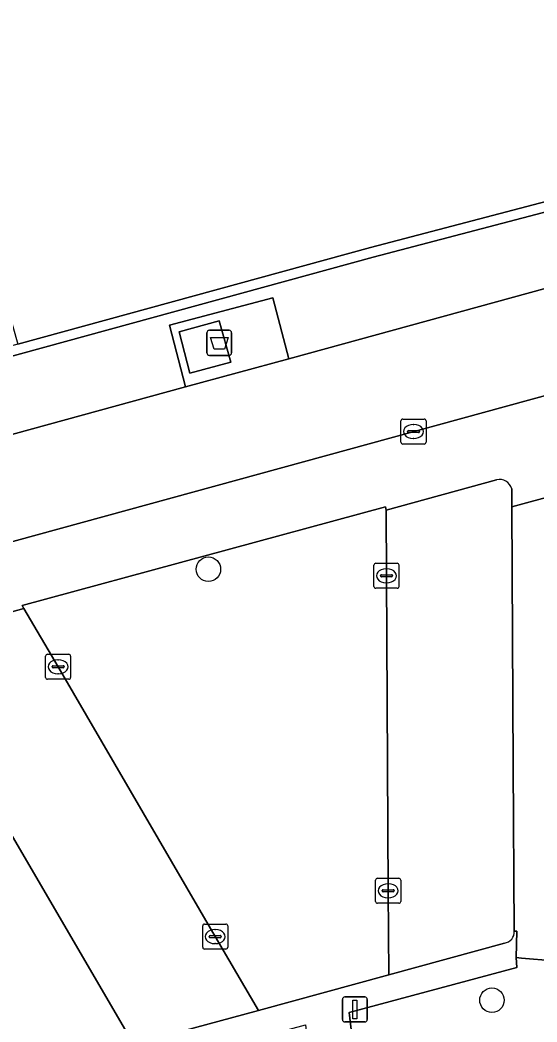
# Model space of a CAD drawing. Extents: x 159053 to 160042, y 380449 to 381423.
# Drawn here: x 159343.48 to 159364.14, y 380818.15 to 380858.17 of the extents above; entities that cross this region are included whole.
import ezdxf

# ---------------------------------------------------------------- set-up
doc = ezdxf.new("R2010")
doc.units = 0
for name, color, linetype in [('IMGEO_Afval_apart_plaats', 7, 'Continuous'), ('IMGEO_Boom', 7, 'Continuous'), ('IMGEO_Erf', 7, 'Continuous'), ('IMGEO_Groenvoorziening', 7, 'Continuous'), ('IMGEO_Haag', 7, 'Continuous'), ('IMGEO_Kolk', 7, 'Continuous'), ('IMGEO_Lichtmast', 7, 'Continuous'), ('IMGEO_Parkeervlak_open', 7, 'Continuous'), ('IMGEO_Rijbaan_lokaal_open', 7, 'Continuous'), ('IMGEO_Voetpad_gesloten', 7, 'Continuous'), ('IMGEO_Voetpad_open', 7, 'Continuous')]:
    doc.layers.add(name, color=color, linetype=linetype)

msp = doc.modelspace()

# ---------------------------------------------------------------- linework, layer by layer
at = {"layer": 'IMGEO_Afval_apart_plaats'}
for p, q in [((159350.944, 380844.874), (159350.944, 380845.674)), ((159350.944, 380845.674), (159350.944, 380844.874)), ((159351.044, 380845.774), (159351.834, 380845.774)), ((159351.834, 380845.774), (159351.044, 380845.774)), ((159351.934, 380845.674), (159351.934, 380844.874)), ((159351.934, 380844.874), (159351.934, 380845.674)), ((159351.834, 380844.774), (159351.044, 380844.774)), ((159351.044, 380844.774), (159351.834, 380844.774))]:
    msp.add_line(p, q, dxfattribs=at)
msp.add_lwpolyline([(159351.087, 380845.488), (159351.791, 380845.488), (159351.642, 380845.018), (159351.236, 380845.018), (159351.087, 380845.488)], dxfattribs=at)
for centre, start, end in [((159351.044, 380845.674), 90, 180), ((159351.044, 380845.674), 90, 180), ((159351.834, 380845.674), 0, 90), ((159351.834, 380845.674), 360, 90), ((159351.044, 380844.874), 180, 270), ((159351.044, 380844.874), 180, 270), ((159351.834, 380844.874), 270, 0), ((159351.834, 380844.874), 270, 0)]:
    msp.add_arc(centre, 0.1, start, end, dxfattribs=at)
at = {"layer": 'IMGEO_Boom'}
for centre in [(159351.005, 380836.232), (159362.338, 380819.019)]:
    msp.add_circle(centre, 0.489, dxfattribs=at)
at = {"layer": 'IMGEO_Erf'}
for points in [[(159364.937, 380839.219), (159363.135, 380838.73), (159363.181, 380828.375), (159363.226, 380821.781), (159363.335, 380821.779), (159363.301, 380820.726), (159363.513, 380820.703), (159366.1, 380820.487)], [(159347.836, 380817.57), (159339.286, 380832.198), (159337.476, 380831.707), (159341.68, 380824.502), (159337.865, 380823.464), (159339.352, 380818.1)]]:
    msp.add_lwpolyline(points, dxfattribs=at)
at = {"layer": 'IMGEO_Groenvoorziening'}
for points in [[(159339.63, 380858.444), (159343.386, 380845.223), (159357.481, 380849.075), (159416.608, 380864.597), (159415.898, 380867.448), (159412.172, 380882.306), (159399.303, 380929.877)], [(159378.145, 380851.195), (159380.699, 380851.901), (159412.443, 380860.514), (159415.366, 380861.29), (159417.874, 380861.883), (159417.452, 380863.784), (159416.656, 380864.403), (159416.707, 380864.21), (159357.585, 380848.689), (159343.492, 380844.837), (159340.652, 380844.061), (159220.908, 380811.334), (159220.855, 380811.527), (159220.802, 380811.72), (159194.979, 380906.143), (159194.248, 380908.271), (159191.665, 380904.574), (159202.148, 380866.415), (159202.911, 380863.663), (159207.936, 380845.286), (159216.661, 380813.316)], [(159224.154, 380809.069), (159238.334, 380812.95), (159237.679, 380815.383), (159241.802, 380816.509), (159242.456, 380814.078), (159262.189, 380819.479), (159264.76, 380820.184), (159291.981, 380827.607), (159291.367, 380829.924), (159295.75, 380831.125), (159296.393, 380828.81), (159310.422, 380832.636), (159318.548, 380834.869), (159321.098, 380835.572), (159350.091, 380843.512), (159349.447, 380845.979), (159353.576, 380847.071), (159354.213, 380844.641), (159378.145, 380851.195)], [(159407.506, 380823.764), (159408.67, 380823.872), (159409.24, 380832.812), (159402.962, 380831.086), (159402.333, 380832.35), (159389.815, 380824.538), (159387.719, 380823.638), (159385.579, 380822.85), (159383.4, 380822.175), (159381.189, 380821.616), (159378.952, 380821.174), (159376.694, 380820.85), (159376.462, 380820.824), (159373.88, 380820.56), (159371.289, 380820.416), (159368.693, 380820.392), (159366.1, 380820.487), (159363.513, 380820.703), (159363.301, 380820.726), (159363.332, 380820.33), (159356.63, 380818.523), (159358.464, 380802.951), (159358.575, 380803.012)]]:
    msp.add_lwpolyline(points, dxfattribs=at)
msp.add_lwpolyline([(159416.656, 380864.403), (159416.608, 380864.597), (159357.481, 380849.075), (159343.386, 380845.223), (159340.546, 380844.447), (159220.802, 380811.72), (159220.855, 380811.527), (159220.908, 380811.334), (159340.652, 380844.061), (159343.492, 380844.837), (159357.585, 380848.689), (159416.707, 380864.21)], close=True, dxfattribs=at)
at = {"layer": 'IMGEO_Haag'}
msp.add_lwpolyline([(159416.656, 380864.403), (159416.608, 380864.597), (159357.481, 380849.075), (159343.386, 380845.223), (159340.546, 380844.447), (159220.802, 380811.72), (159220.855, 380811.527), (159220.908, 380811.334), (159340.652, 380844.061), (159343.492, 380844.837), (159357.585, 380848.689), (159416.707, 380864.21)], close=True, dxfattribs=at)
at = {"layer": 'IMGEO_Kolk'}
for p, q in [((159358.701, 380841.305), (159358.701, 380842.157)), ((159358.776, 380842.231), (159359.628, 380842.231)), ((159359.189, 380842.011), (159359.214, 380842.011)), ((159359.702, 380842.157), (159359.702, 380841.305)), ((159358.96, 380841.725), (159358.96, 380841.737)), ((159359.398, 380841.688), (159359, 380841.688)), ((159359.003, 380841.774), (159359.401, 380841.774)), ((159359.444, 380841.737), (159359.444, 380841.725)), ((159359.628, 380841.231), (159358.776, 380841.231)), ((159359.212, 380841.451), (159359.187, 380841.451)), ((159357.621, 380835.543), (159357.621, 380836.395)), ((159357.696, 380836.469), (159358.548, 380836.469)), ((159358.622, 380836.395), (159358.622, 380835.543)), ((159357.88, 380835.963), (159357.88, 380835.975)), ((159358.318, 380835.926), (159357.92, 380835.926)), ((159357.923, 380836.012), (159358.321, 380836.012)), ((159358.109, 380836.249), (159358.134, 380836.249)), ((159358.364, 380835.975), (159358.364, 380835.963)), ((159358.132, 380835.689), (159358.107, 380835.689)), ((159358.548, 380835.469), (159357.696, 380835.469)), ((159344.499, 380831.909), (159344.499, 380832.761)), ((159344.574, 380832.835), (159345.426, 380832.835)), ((159345.5, 380832.761), (159345.5, 380831.909)), ((159344.758, 380832.329), (159344.758, 380832.341)), ((159344.801, 380832.378), (159345.199, 380832.378)), ((159344.987, 380832.615), (159345.012, 380832.615)), ((159345.242, 380832.341), (159345.242, 380832.329)), ((159345.196, 380832.292), (159344.798, 380832.292)), ((159345.01, 380832.055), (159344.985, 380832.055)), ((159345.426, 380831.835), (159344.574, 380831.835)), ((159357.689, 380822.963), (159357.689, 380823.815)), ((159357.764, 380823.889), (159358.616, 380823.889)), ((159358.177, 380823.669), (159358.202, 380823.669)), ((159358.69, 380823.815), (159358.69, 380822.963)), ((159357.948, 380823.383), (159357.948, 380823.395)), ((159358.386, 380823.346), (159357.988, 380823.346)), ((159357.991, 380823.432), (159358.389, 380823.432)), ((159358.432, 380823.395), (159358.432, 380823.383)), ((159358.616, 380822.889), (159357.764, 380822.889)), ((159358.2, 380823.109), (159358.175, 380823.109)), ((159350.776, 380821.132), (159350.776, 380821.984)), ((159350.851, 380822.058), (159351.703, 380822.058)), ((159351.777, 380821.984), (159351.777, 380821.132)), ((159351.035, 380821.552), (159351.035, 380821.564)), ((159351.473, 380821.515), (159351.075, 380821.515)), ((159351.078, 380821.601), (159351.476, 380821.601)), ((159351.264, 380821.838), (159351.289, 380821.838)), ((159351.519, 380821.564), (159351.519, 380821.552)), ((159351.287, 380821.278), (159351.262, 380821.278)), ((159351.703, 380821.058), (159350.851, 380821.058))]:
    msp.add_line(p, q, dxfattribs=at)
for points in [[(159358.701, 380841.305), (159358.701, 380842.157)], [(159358.776, 380842.231), (159359.628, 380842.231)], [(159359.702, 380842.157), (159359.702, 380841.305)], [(159359.628, 380841.231), (159358.776, 380841.231)], [(159357.621, 380835.543), (159357.621, 380836.395)], [(159357.696, 380836.469), (159358.548, 380836.469)], [(159358.622, 380836.395), (159358.622, 380835.543)], [(159358.548, 380835.469), (159357.696, 380835.469)], [(159344.499, 380831.909), (159344.499, 380832.761)], [(159344.574, 380832.835), (159345.426, 380832.835)], [(159345.5, 380832.761), (159345.5, 380831.909)], [(159345.426, 380831.835), (159344.574, 380831.835)], [(159357.689, 380822.963), (159357.689, 380823.815)], [(159357.764, 380823.889), (159358.616, 380823.889)], [(159358.69, 380823.815), (159358.69, 380822.963)], [(159358.616, 380822.889), (159357.764, 380822.889)], [(159350.776, 380821.132), (159350.776, 380821.984)], [(159350.851, 380822.058), (159351.703, 380822.058)], [(159351.777, 380821.984), (159351.777, 380821.132)], [(159351.703, 380821.058), (159350.851, 380821.058)]]:
    msp.add_lwpolyline(points, dxfattribs=at)
for centre, radius, start, end in [((159358.778, 380842.155), 0.0765, 91.552, 178.448), ((159358.778, 380842.155), 0.0765, 91.552, 178.448), ((159359.626, 380842.155), 0.0765, 1.552, 88.448), ((159359.626, 380842.155), 0.0765, 1.552, 88.448), ((159359, 380841.734), 0.0403, 85.8775, 175.7526), ((159358.997, 380841.724), 0.0366, 178.938, 274.7102), ((159359.401, 380841.731), 0.043, 264.8664, 352.4533), ((159359.405, 380841.736), 0.0386, 1.7309, 96.639), ((159358.778, 380841.307), 0.0765, 181.552, 268.448), ((159358.778, 380841.307), 0.0765, 181.552, 268.448), ((159359.626, 380841.307), 0.0765, 271.552, 358.448), ((159359.626, 380841.307), 0.0765, 271.552, 358.448), ((159357.698, 380836.393), 0.0765, 91.552, 178.448), ((159357.698, 380836.393), 0.0765, 91.552, 178.448), ((159358.546, 380836.393), 0.0765, 1.552, 88.448), ((159358.546, 380836.393), 0.0765, 1.552, 88.448), ((159357.92, 380835.972), 0.0403, 85.8775, 175.7526), ((159357.917, 380835.962), 0.0366, 178.938, 274.7102), ((159358.321, 380835.969), 0.043, 264.8664, 352.4533), ((159358.325, 380835.974), 0.0386, 1.7309, 96.639), ((159357.698, 380835.545), 0.0765, 181.552, 268.448), ((159357.698, 380835.545), 0.0765, 181.552, 268.448), ((159358.546, 380835.545), 0.0765, 271.552, 358.448), ((159358.546, 380835.545), 0.0765, 271.552, 358.448), ((159344.576, 380832.759), 0.0765, 91.552, 178.448), ((159344.576, 380832.759), 0.0765, 91.552, 178.448), ((159345.424, 380832.759), 0.0765, 1.552, 88.448), ((159345.424, 380832.759), 0.0765, 1.552, 88.448), ((159344.798, 380832.338), 0.0403, 85.8775, 175.7526), ((159344.795, 380832.328), 0.0366, 178.938, 274.7102), ((159345.199, 380832.335), 0.043, 264.8664, 352.4533), ((159345.203, 380832.34), 0.0386, 1.7309, 96.639), ((159344.576, 380831.911), 0.0765, 181.552, 268.448), ((159344.576, 380831.911), 0.0765, 181.552, 268.448), ((159345.424, 380831.911), 0.0765, 271.552, 358.448), ((159345.424, 380831.911), 0.0765, 271.552, 358.448), ((159357.766, 380823.813), 0.0765, 91.552, 178.448), ((159357.766, 380823.813), 0.0765, 91.552, 178.448), ((159358.614, 380823.813), 0.0765, 1.552, 88.448), ((159358.614, 380823.813), 0.0765, 1.552, 88.448), ((159357.988, 380823.392), 0.0403, 85.8775, 175.7526), ((159357.985, 380823.382), 0.0366, 178.938, 274.7102), ((159358.389, 380823.389), 0.043, 264.8664, 352.4533), ((159358.393, 380823.394), 0.0386, 1.7309, 96.639), ((159357.766, 380822.965), 0.0765, 181.552, 268.448), ((159357.766, 380822.965), 0.0765, 181.552, 268.448), ((159358.614, 380822.965), 0.0765, 271.552, 358.448), ((159358.614, 380822.965), 0.0765, 271.552, 358.448), ((159350.853, 380821.982), 0.0765, 91.552, 178.448), ((159350.853, 380821.982), 0.0765, 91.552, 178.448), ((159351.701, 380821.982), 0.0765, 1.552, 88.448), ((159351.701, 380821.982), 0.0765, 1.552, 88.448), ((159351.075, 380821.561), 0.0403, 85.8775, 175.7526), ((159351.072, 380821.551), 0.0366, 178.938, 274.7102), ((159351.476, 380821.558), 0.043, 264.8664, 352.4533), ((159351.48, 380821.563), 0.0386, 1.7309, 96.639), ((159350.853, 380821.134), 0.0765, 181.552, 268.448), ((159350.853, 380821.134), 0.0765, 181.552, 268.448), ((159351.701, 380821.134), 0.0765, 271.552, 358.448), ((159351.701, 380821.134), 0.0765, 271.552, 358.448)]:
    msp.add_arc(centre, radius, start, end, dxfattribs=at)
for centre, major_axis, ratio, start_param, end_param in [((159359.188, 380841.731), (-0.387, 0.002), 0.722429, 4.712389, 7.853982), ((159359.213, 380841.731), (-0.39, 0.002), 0.717154, 1.570796, 4.712389), ((159358.108, 380835.969), (-0.387, 0.002), 0.722429, 4.712389, 7.853982), ((159358.133, 380835.969), (-0.39, 0.002), 0.717154, 1.570796, 4.712389), ((159344.986, 380832.335), (-0.387, 0.002), 0.722429, 4.712389, 7.853982), ((159345.011, 380832.335), (-0.39, 0.002), 0.717154, 1.570796, 4.712389), ((159358.176, 380823.389), (-0.387, 0.002), 0.722429, 4.712389, 7.853982), ((159358.201, 380823.389), (-0.39, 0.002), 0.717154, 1.570796, 4.712389), ((159351.263, 380821.558), (-0.387, 0.002), 0.722429, 4.712389, 7.853982), ((159351.288, 380821.558), (-0.39, 0.002), 0.717154, 1.570796, 4.712389)]:
    msp.add_ellipse(centre, major_axis=major_axis, ratio=ratio, start_param=start_param, end_param=end_param, dxfattribs=at)
at = {"layer": 'IMGEO_Lichtmast'}
for p, q in [((159356.462, 380819.149), (159357.252, 380819.149)), ((159357.252, 380819.149), (159356.462, 380819.149)), ((159356.362, 380818.249), (159356.362, 380819.049)), ((159356.362, 380819.049), (159356.362, 380818.249)), ((159357.352, 380819.049), (159357.352, 380818.249)), ((159357.352, 380818.249), (159357.352, 380819.049)), ((159357.252, 380818.149), (159356.462, 380818.149)), ((159356.462, 380818.149), (159357.252, 380818.149))]:
    msp.add_line(p, q, dxfattribs=at)
msp.add_lwpolyline([(159356.782, 380819.024), (159356.932, 380819.024), (159356.932, 380818.274), (159356.782, 380818.274), (159356.782, 380819.024)], dxfattribs=at)
for centre, start, end in [((159356.462, 380819.049), 90, 180), ((159356.462, 380819.049), 90, 180), ((159357.252, 380819.049), 0, 90), ((159357.252, 380819.049), 360, 90), ((159356.462, 380818.249), 180, 270), ((159356.462, 380818.249), 180, 270), ((159357.252, 380818.249), 270, 0), ((159357.252, 380818.249), 270, 0)]:
    msp.add_arc(centre, 0.1, start, end, dxfattribs=at)
at = {"layer": 'IMGEO_Parkeervlak_open'}
for points in [[(159362.52, 380839.806), (159358.104, 380838.595), (159358.121, 380835.969), (159358.189, 380823.389), (159358.21, 380820.029), (159362.833, 380821.298)], [(159363.226, 380821.781), (159363.181, 380828.375), (159363.135, 380838.73), (159363.132, 380839.444)], [(159338.973, 380832.739), (159339.286, 380832.198), (159347.836, 380817.57), (159348.139, 380817.346), (159348.425, 380817.365), (159353.005, 380818.608), (159351.278, 380821.559), (159345.001, 380832.335), (159343.628, 380834.664), (159339.159, 380833.427)]]:
    msp.add_lwpolyline(points, dxfattribs=at)
for centre, radius, start, end in [((159362.637, 380839.306), 0.513, 15.5645, 103.2266), ((159362.776, 380821.746), 0.452, 277.3078, 4.4241)]:
    msp.add_arc(centre, radius, start, end, dxfattribs=at)
at = {"layer": 'IMGEO_Rijbaan_lokaal_open'}
for points in [[(159350.091, 380843.512), (159321.098, 380835.572), (159322.165, 380831.571), (159332.681, 380834.468), (159359.226, 380841.739), (159372.116, 380845.256), (159379.234, 380847.194), (159378.145, 380851.195), (159354.213, 380844.641)], [(159358.21, 380820.029), (159358.189, 380823.389), (159358.121, 380835.969), (159358.104, 380838.595), (159358.084, 380838.727), (159343.568, 380834.778), (159343.628, 380834.664), (159345.001, 380832.335), (159351.278, 380821.559), (159353.005, 380818.608)]]:
    msp.add_lwpolyline(points, close=True, dxfattribs=at)
at = {"layer": 'IMGEO_Voetpad_gesloten'}
msp.add_lwpolyline([(159349.832, 380845.716), (159350.265, 380844.059), (159351.896, 380844.501), (159351.439, 380846.158)], close=True, dxfattribs=at)
at = {"layer": 'IMGEO_Voetpad_open'}
for points in [[(159405.799, 380854.42), (159390.372, 380850.232), (159381.803, 380847.893), (159379.234, 380847.194), (159372.116, 380845.256), (159359.226, 380841.739), (159332.681, 380834.468), (159322.165, 380831.571), (159319.62, 380830.875), (159311.901, 380828.765), (159287.285, 380822.066), (159272.965, 380818.161), (159265.828, 380816.188), (159263.275, 380815.492), (159254.307, 380813.067), (159229.759, 380806.373), (159225.787, 380805.28)], [(159363.132, 380839.444), (159363.135, 380838.73), (159364.937, 380839.219), (159376.821, 380842.444), (159376.47, 380843.674), (159379.724, 380844.635), (159380.08, 380843.353), (159383.414, 380844.263), (159391.961, 380846.597), (159393.73, 380847.1), (159393.413, 380847.649)], [(159339.159, 380833.427), (159343.628, 380834.664), (159343.568, 380834.778), (159358.084, 380838.727), (159358.104, 380838.595), (159362.52, 380839.806)], [(159356.63, 380818.523), (159363.332, 380820.33), (159363.301, 380820.726), (159363.335, 380821.779), (159363.226, 380821.781)], [(159362.833, 380821.298), (159358.21, 380820.029), (159353.005, 380818.608), (159348.425, 380817.365), (159348.139, 380817.346), (159347.836, 380817.57), (159347.953, 380817.198), (159348.489, 380816.303), (159354.883, 380818.041), (159356.732, 380802.085), (159358.464, 380802.951), (159356.63, 380818.523)]]:
    msp.add_lwpolyline(points, dxfattribs=at)
for points in [[(159353.576, 380847.071), (159349.447, 380845.979), (159350.091, 380843.512), (159354.213, 380844.641)], [(159351.896, 380844.501), (159350.265, 380844.059), (159349.832, 380845.716), (159351.439, 380846.158)]]:
    msp.add_lwpolyline(points, close=True, dxfattribs=at)
for centre, radius, start, end in [((159362.637, 380839.306), 0.513, 15.5645, 103.2266), ((159362.776, 380821.746), 0.452, 277.3078, 4.4241)]:
    msp.add_arc(centre, radius, start, end, dxfattribs=at)

doc.saveas('drawing.dxf')
